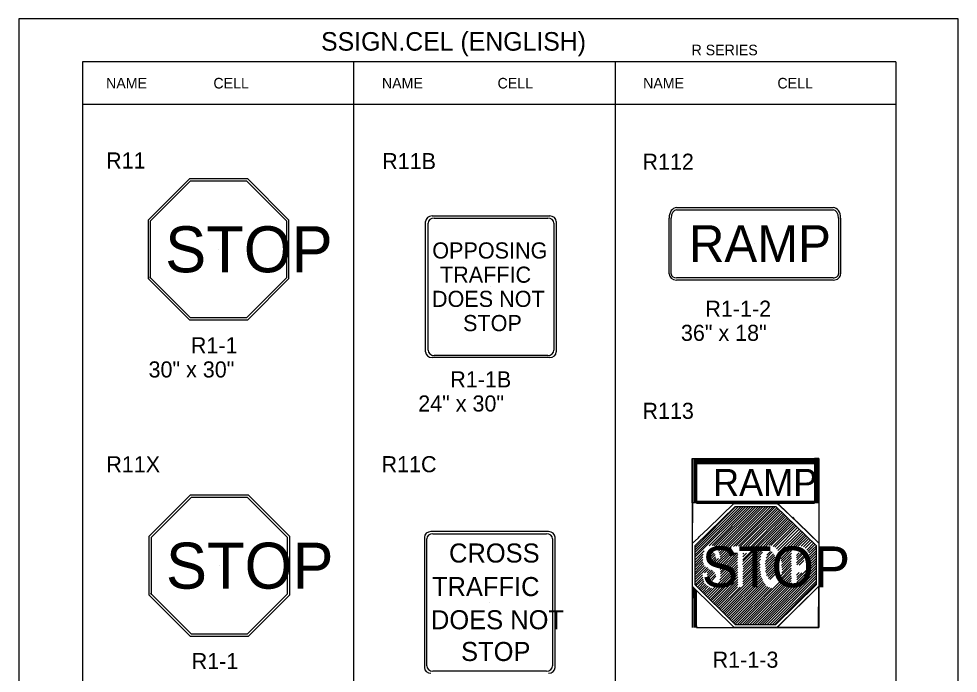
# Model space of a CAD drawing. Extents: x -5299 to 22597, y -19549 to -1808.
# Drawn here: x -5299 to -4598, y -3259 to -2771 of the extents above; entities that cross this region are included whole.
import ezdxf

# ---------------------------------------------------------------- set-up
doc = ezdxf.new("R2010")
doc.units = 0
for name, color, linetype in [('Level 1', 7, 'Continuous'), ('Level 2', 7, 'Continuous'), ('Level 3', 7, 'Continuous'), ('Level 63', 7, 'Continuous')]:
    doc.layers.add(name, color=color, linetype=linetype)

msp = doc.modelspace()

# ---------------------------------------------------------------- linework, layer by layer
at = {"layer": 'Level 1'}
for p, q in [((-4644.53, -2802.94), (-5251.55, -2802.94)), ((-5251.55, -2802.94), (-5251.55, -3602.94)), ((-5049.21, -2802.94), (-5049.21, -3602.94)), ((-4854.08, -2802.94), (-4854.08, -3602.94)), ((-4644.53, -2802.94), (-4644.53, -3602.94)), ((-4644.53, -2834.62), (-5251.55, -2834.62)), ((-4989.16, -2919.49), (-4904.27, -2919.49)), ((-4993.67, -3018.1), (-4993.67, -2923.39)), ((-4899.76, -2923.39), (-4899.76, -3018.1)), ((-5149.97, -2942.79), (-5149.97, -2942.79)), ((-4749.73, -2938.51), (-4749.73, -2938.51)), ((-4946.71, -2970.75), (-4946.71, -2970.75)), ((-4904.27, -3022.01), (-4989.16, -3022.01)), ((-4994.57, -3253.68), (-4994.57, -3158.98)), ((-4990.07, -3155.07), (-4905.18, -3155.07)), ((-4900.66, -3158.98), (-4900.66, -3253.68)), ((-4749.25, -3161.97), (-4749.25, -3161.97)), ((-5149.39, -3178.89), (-5149.39, -3178.89)), ((-4947.62, -3206.33), (-4947.62, -3206.33)), ((-4905.18, -3257.59), (-4990.07, -3257.59))]:
    msp.add_line(p, q, dxfattribs=at)
for points in [[(-5201.39, -2963.44), (-5171.08, -2993.76), (-5128.86, -2993.76), (-5099.01, -2963.9), (-5099.01, -2921.69), (-5128.86, -2891.83), (-5171.08, -2891.83), (-5200.93, -2921.69), (-5200.93, -2964.55)], [(-5200.81, -3199.54), (-5170.5, -3229.85), (-5128.28, -3229.85), (-5098.43, -3200), (-5098.43, -3157.78), (-5128.28, -3127.93), (-5170.5, -3127.93), (-5200.35, -3157.78), (-5200.35, -3200.65)]]:
    msp.add_lwpolyline(points, dxfattribs=at)
for centre, major_axis, start_param, end_param in [((-4989.16, -2923.4), (-4.51, 0), 4.712389, 6.283185), ((-4904.27, -2923.4), (-4.51, 0), 3.141593, 4.712389), ((-4989.16, -3018.1), (4.51, 0), 3.141593, 4.712389), ((-4904.27, -3018.1), (4.51, 0), 4.712389, 6.283185), ((-4990.06, -3158.98), (-4.51, 0), 4.712389, 6.283185), ((-4905.18, -3158.98), (-4.51, 0), 3.141593, 4.712389), ((-4990.06, -3253.68), (4.51, 0), 3.141593, 4.712389), ((-4905.18, -3253.68), (4.51, 0), 4.712389, 6.283185)]:
    msp.add_ellipse(centre, major_axis=major_axis, ratio=0.866667, start_param=start_param, end_param=end_param, dxfattribs=at)
at = {"layer": 'Level 3'}
for p, q in [((-4808.21, -2911.67), (-4691.26, -2911.67)), ((-4808.21, -2913.26), (-4691.26, -2913.26)), ((-4995.48, -3019.35), (-4995.48, -2922.14)), ((-4990.6, -2917.92), (-4902.82, -2917.92)), ((-4897.95, -2922.14), (-4897.95, -3019.35)), ((-4897.95, -2922.14), (-4897.95, -3019.35)), ((-4813.74, -2961.08), (-4813.74, -2919.46)), ((-4812.16, -2961.08), (-4812.16, -2919.46)), ((-4687.31, -2919.46), (-4687.31, -2961.08)), ((-4685.73, -2919.46), (-4685.73, -2961.08)), ((-4691.26, -2964.18), (-4808.21, -2964.18)), ((-4691.26, -2965.77), (-4808.21, -2965.77)), ((-4902.82, -3023.58), (-4990.6, -3023.58)), ((-4796.5, -3098.97), (-4702, -3098.97)), ((-4796.5, -3098.97), (-4796.5, -3224.97)), ((-4795.02, -3132.27), (-4795.02, -3099.13)), ((-4794.86, -3099.3), (-4703.15, -3099.3)), ((-4794.86, -3099.79), (-4703.15, -3099.79)), ((-4794.86, -3100.44), (-4703.15, -3100.44)), ((-4794.53, -3100.94), (-4703.97, -3100.94)), ((-4794.53, -3132.27), (-4794.53, -3100.94)), ((-4794.53, -3101.59), (-4703.97, -3101.59)), ((-4794.53, -3102.09), (-4703.97, -3102.09)), ((-4794.53, -3102.58), (-4703.97, -3102.58)), ((-4794.04, -3130.8), (-4794.04, -3100.94)), ((-4793.38, -3130.8), (-4793.38, -3100.94)), ((-4705.11, -3130.8), (-4705.11, -3100.94)), ((-4704.46, -3130.8), (-4704.46, -3100.94)), ((-4703.97, -3132.27), (-4703.97, -3100.94)), ((-4703.47, -3132.27), (-4703.47, -3099.13)), ((-4702.98, -3132.11), (-4702.98, -3099.13)), ((-4702, -3098.97), (-4702, -3224.97)), ((-4794.53, -3131.29), (-4702, -3131.29)), ((-4794.53, -3131.78), (-4702, -3131.78)), ((-4765.82, -3132.44), (-4733.01, -3132.44)), ((-4732.68, -3132.44), (-4702, -3162.13)), ((-4794.36, -3168.86), (-4760.07, -3134.73)), ((-4794.36, -3170.83), (-4758.27, -3134.73)), ((-4794.36, -3172.3), (-4756.47, -3134.73)), ((-4764.34, -3134.73), (-4794.36, -3163.77)), ((-4794.36, -3165.25), (-4763.85, -3134.73)), ((-4794.36, -3167.05), (-4762.04, -3134.73)), ((-4783.97, -3164.21), (-4754.5, -3134.74)), ((-4781.73, -3163.77), (-4752.69, -3134.73)), ((-4780.42, -3164.1), (-4750.89, -3134.73)), ((-4779.27, -3164.92), (-4749.08, -3134.73)), ((-4778.29, -3165.91), (-4747.11, -3134.73)), ((-4777.47, -3166.89), (-4745.31, -3134.73)), ((-4776.81, -3168.04), (-4743.51, -3134.73)), ((-4776.32, -3169.51), (-4741.54, -3134.73)), ((-4775.82, -3170.83), (-4739.73, -3134.73)), ((-4767.79, -3164.59), (-4737.93, -3134.73)), ((-4765.82, -3164.59), (-4735.96, -3134.73)), ((-4764.34, -3134.73), (-4734.15, -3134.73)), ((-4764.01, -3164.43), (-4734.48, -3135.06)), ((-4762.04, -3164.43), (-4733.5, -3135.88)), ((-4760.4, -3164.43), (-4732.35, -3136.54)), ((-4758.27, -3164.43), (-4731.36, -3137.52)), ((-4756.47, -3164.43), (-4730.38, -3138.34)), ((-4754.66, -3164.43), (-4729.4, -3139.33)), ((-4753.35, -3165.41), (-4728.41, -3140.15)), ((-4734.15, -3134.73), (-4704.13, -3163.77)), ((-4758.93, -3178.05), (-4724.8, -3143.92)), ((-4758.76, -3174.44), (-4726.61, -3141.95)), ((-4758.76, -3175.75), (-4725.62, -3142.94)), ((-4758.6, -3179.69), (-4723.65, -3144.74)), ((-4758.6, -3181.49), (-4722.83, -3145.72)), ((-4753.35, -3166.89), (-4727.59, -3141.13)), ((-4739.24, -3163.94), (-4721.85, -3146.55)), ((-4737.76, -3163.94), (-4721.03, -3147.53)), ((-4903.73, -3153.5), (-4991.51, -3153.5)), ((-4736.12, -3164.59), (-4720.04, -3148.51)), ((-4734.81, -3165.09), (-4719.06, -3149.34)), ((-4733.66, -3166.23), (-4717.91, -3150.48)), ((-4732.68, -3167.55), (-4716.93, -3151.8)), ((-4731.86, -3169.19), (-4715.45, -3152.78)), ((-4730.71, -3170.17), (-4714.47, -3153.93)), ((-4996.39, -3157.72), (-4996.39, -3254.93)), ((-4898.86, -3254.93), (-4898.86, -3157.72)), ((-4730.22, -3171.65), (-4713.32, -3154.75)), ((-4720.7, -3164.1), (-4712.33, -3155.73)), ((-4719.22, -3164.26), (-4711.51, -3156.55)), ((-4717.42, -3164.43), (-4710.53, -3157.54)), ((-4715.29, -3164.43), (-4709.54, -3158.69)), ((-4713.48, -3164.92), (-4708.4, -3159.84)), ((-4712.33, -3165.91), (-4707.25, -3160.82)), ((-4794.36, -3193.3), (-4794.36, -3163.77)), ((-4794.36, -3174.6), (-4787.47, -3167.71)), ((-4778.78, -3177.55), (-4767.95, -3166.72)), ((-4777.8, -3178.38), (-4767.99, -3168.57)), ((-4775.67, -3172.47), (-4768.01, -3164.82)), ((-4767.99, -3164.54), (-4767.99, -3169.65)), ((-4741.21, -3173.29), (-4736.78, -3168.69)), ((-4740.88, -3171.16), (-4738.09, -3168.37)), ((-4730.38, -3173.78), (-4722.83, -3166.23)), ((-4730.22, -3175.26), (-4722.51, -3167.55)), ((-4711.02, -3167.22), (-4705.94, -3162.13)), ((-4710.2, -3168.37), (-4704.95, -3163.12)), ((-4709.54, -3169.35), (-4704.13, -3164.43)), ((-4709.22, -3170.99), (-4704.13, -3165.91)), ((-4709.22, -3172.96), (-4704.13, -3167.87)), ((-4704.13, -3163.77), (-4704.13, -3193.3)), ((-4794.36, -3176.41), (-4788.29, -3170.34)), ((-4794.36, -3178.54), (-4788.62, -3172.3)), ((-4794.36, -3180.01), (-4788.62, -3174.27)), ((-4785.18, -3172.8), (-4781.24, -3168.86)), ((-4784.69, -3174.11), (-4780.09, -3169.51)), ((-4783.86, -3175.09), (-4779.44, -3170.66)), ((-4782.72, -3175.91), (-4779.11, -3172.3)), ((-4781.24, -3176.57), (-4778.61, -3173.62)), ((-4780.26, -3177.06), (-4776.81, -3173.62)), ((-4776.98, -3179.36), (-4767.26, -3169.64)), ((-4775.67, -3181.82), (-4763.3, -3169.62)), ((-4775.5, -3183.46), (-4762.54, -3170.5)), ((-4775.34, -3179.69), (-4765.28, -3169.63)), ((-4775.33, -3185.1), (-4762.57, -3172.34)), ((-4775.33, -3186.91), (-4762.7, -3174.27)), ((-4767.99, -3169.65), (-4762.6, -3169.62)), ((-4758.76, -3183.46), (-4744.16, -3168.86)), ((-4758.76, -3172.3), (-4755.97, -3169.51)), ((-4758.76, -3170.34), (-4757.94, -3169.68)), ((-4758.76, -3185.43), (-4745.31, -3171.81)), ((-4758.76, -3187.4), (-4745.47, -3173.94)), ((-4742.03, -3177.88), (-4735.14, -3170.99)), ((-4741.86, -3175.91), (-4735.96, -3170.01)), ((-4741.7, -3179.52), (-4734.65, -3172.3)), ((-4741.7, -3183.13), (-4733.99, -3175.42)), ((-4741.54, -3181.16), (-4734.32, -3173.78)), ((-4729.89, -3178.7), (-4722.67, -3171.48)), ((-4729.56, -3176.57), (-4722.51, -3169.51)), ((-4729.56, -3180.18), (-4722.51, -3173.12)), ((-4729.4, -3181.98), (-4722.67, -3175.26)), ((-4718.73, -3171.32), (-4716.76, -3169.35)), ((-4718.73, -3176.9), (-4713.32, -3171.48)), ((-4718.57, -3173.12), (-4714.96, -3169.51)), ((-4718.4, -3174.6), (-4714.14, -3170.34)), ((-4718.4, -3178.21), (-4712.99, -3172.8)), ((-4718.4, -3189.37), (-4704.13, -3175.26)), ((-4716.76, -3178.54), (-4713.15, -3174.93)), ((-4709.87, -3179.19), (-4704.13, -3173.45)), ((-4709.05, -3176.41), (-4704.13, -3171.48)), ((-4708.89, -3174.44), (-4704.13, -3169.68)), ((-4794.36, -3181.98), (-4788.46, -3176.08)), ((-4794.36, -3183.95), (-4788.13, -3177.39)), ((-4794.36, -3185.59), (-4787.47, -3178.7)), ((-4794.36, -3187.56), (-4786.65, -3179.85)), ((-4794.36, -3189.2), (-4785.18, -3180.34)), ((-4787.31, -3184.12), (-4784.36, -3181.16)), ((-4786, -3201.51), (-4762.7, -3178.21)), ((-4785.34, -3184.12), (-4783.21, -3181.98)), ((-4785.34, -3185.92), (-4781.57, -3182.15)), ((-4785.18, -3202.33), (-4762.54, -3179.69)), ((-4784.19, -3203.31), (-4762.7, -3181.82)), ((-4775.82, -3189.37), (-4762.7, -3176.24)), ((-4775.82, -3211.68), (-4745.97, -3181.82)), ((-4763.03, -3223), (-4722.34, -3182.31)), ((-4758.76, -3189.04), (-4746.29, -3176.57)), ((-4758.76, -3190.84), (-4745.8, -3177.88)), ((-4758.76, -3192.65), (-4745.8, -3179.85)), ((-4746.29, -3223), (-4704.13, -3180.84)), ((-4744.49, -3223), (-4704.13, -3182.64)), ((-4741.37, -3184.61), (-4733.66, -3176.9)), ((-4741.04, -3186.25), (-4733.82, -3179.03)), ((-4740.06, -3187.07), (-4733.82, -3180.84)), ((-4739.57, -3188.38), (-4733.82, -3182.47)), ((-4731.69, -3189.86), (-4722.67, -3180.84)), ((-4730.54, -3186.74), (-4722.34, -3178.54)), ((-4729.56, -3184.12), (-4722.67, -3177.06)), ((-4718.4, -3191.34), (-4704.13, -3177.06)), ((-4718.4, -3193.3), (-4704.13, -3179.03)), ((-4794.36, -3191.17), (-4788.95, -3185.76)), ((-4794.36, -3193.14), (-4788.62, -3187.4)), ((-4793.71, -3193.96), (-4788.29, -3189.04)), ((-4785.01, -3187.4), (-4780.91, -3183.3)), ((-4784.52, -3188.71), (-4779.76, -3183.95)), ((-4783.21, -3204.3), (-4762.54, -3183.62)), ((-4783.21, -3189.37), (-4779.11, -3185.43)), ((-4782.39, -3205.12), (-4762.7, -3185.43)), ((-4781.9, -3189.86), (-4778.78, -3186.74)), ((-4781.4, -3206.1), (-4762.54, -3187.23)), ((-4780.42, -3207.09), (-4762.54, -3189.2)), ((-4774.84, -3212.5), (-4745.64, -3183.13)), ((-4773.86, -3213.48), (-4745.31, -3184.94)), ((-4772.87, -3214.3), (-4745.31, -3186.74)), ((-4772.05, -3215.29), (-4744.65, -3188.05)), ((-4771.07, -3216.27), (-4744, -3189.2)), ((-4761.22, -3223), (-4722.67, -3184.44)), ((-4759.26, -3223), (-4722.67, -3186.41)), ((-4757.45, -3223), (-4722.34, -3187.89)), ((-4742.69, -3223), (-4704.13, -3184.44)), ((-4740.72, -3223), (-4704.13, -3186.41)), ((-4738.91, -3223), (-4704.13, -3188.22)), ((-4738.58, -3189.2), (-4734.32, -3184.94)), ((-4718.73, -3186.09), (-4716.6, -3183.95)), ((-4718.4, -3187.72), (-4714.79, -3184.12)), ((-4796.5, -3194.12), (-4765.16, -3224.97)), ((-4795.02, -3224.97), (-4795.02, -3196.09)), ((-4794.53, -3224.97), (-4794.53, -3196.42)), ((-4794.36, -3193.3), (-4764.18, -3223)), ((-4792.56, -3194.94), (-4787.8, -3190.19)), ((-4791.57, -3195.93), (-4787.64, -3191.66)), ((-4790.76, -3196.91), (-4786.49, -3192.65)), ((-4789.77, -3197.73), (-4785.83, -3193.8)), ((-4788.95, -3198.72), (-4784.52, -3194.29)), ((-4787.97, -3199.7), (-4783.37, -3195.11)), ((-4786.98, -3200.52), (-4782.22, -3195.76)), ((-4779.44, -3207.91), (-4762.54, -3191.01)), ((-4778.61, -3208.89), (-4762.54, -3192.81)), ((-4777.63, -3209.71), (-4762.7, -3194.78)), ((-4776.65, -3210.69), (-4760.73, -3194.94)), ((-4770.08, -3217.09), (-4743.67, -3190.68)), ((-4769.26, -3218.08), (-4742.85, -3191.66)), ((-4768.28, -3218.9), (-4742.19, -3192.81)), ((-4767.29, -3219.88), (-4741.37, -3193.96)), ((-4766.31, -3220.87), (-4740.06, -3194.62)), ((-4765.49, -3221.69), (-4738.91, -3195.11)), ((-4764.51, -3222.67), (-4737.44, -3195.6)), ((-4755.65, -3223), (-4722.67, -3190.02)), ((-4753.68, -3223), (-4722.34, -3191.66)), ((-4751.87, -3223), (-4722.67, -3193.8)), ((-4750.07, -3223), (-4721.69, -3194.62)), ((-4748.1, -3223), (-4719.72, -3194.62)), ((-4736.78, -3223), (-4704.13, -3190.35)), ((-4735.14, -3223), (-4704.29, -3192.16)), ((-4704.13, -3193.3), (-4734.32, -3223)), ((-4702, -3194.12), (-4733.33, -3224.97)), ((-4794.04, -3224.97), (-4794.04, -3197.08)), ((-4793.38, -3224.97), (-4793.38, -3197.73)), ((-4734.32, -3223), (-4764.18, -3223)), ((-4702, -3224.97), (-4765.16, -3224.97)), ((-4765.16, -3224.97), (-4702, -3224.97))]:
    msp.add_line(p, q, dxfattribs=at)
for points in [[(-5202.5, -2964.55), (-5171.73, -2995.32), (-5128.22, -2995.32), (-5097.44, -2964.55), (-5097.44, -2921.04), (-5128.22, -2890.27), (-5171.73, -2890.27), (-5202.5, -2921.04), (-5202.5, -2964.55)], [(-5201.92, -3200.65), (-5171.15, -3231.42), (-5127.63, -3231.42), (-5096.86, -3200.65), (-5096.86, -3157.13), (-5127.63, -3126.36), (-5171.15, -3126.36), (-5201.92, -3157.13), (-5201.92, -3200.65)], [(-4794.53, -3130.8), (-4724.8, -3130.96), (-4702, -3130.8)]]:
    msp.add_lwpolyline(points, dxfattribs=at)
for points in [[(-4796.5, -3098.97), (-4793.24, -3098.97), (-4793.24, -3131.99), (-4796.5, -3131.99)], [(-4702, -3098.97), (-4705.27, -3098.97), (-4705.27, -3130.69), (-4702, -3130.69)], [(-4764.83, -3132.11), (-4796.33, -3132.11), (-4796.5, -3162.46), (-4791.9, -3158.03), (-4791.08, -3157.21), (-4784.85, -3151.3)], [(-4793.14, -3130.72), (-4705.52, -3130.72), (-4705.52, -3132.46), (-4793.14, -3132.46)], [(-4733.5, -3131.94), (-4724.97, -3131.12), (-4702, -3130.8), (-4702, -3132.27), (-4702, -3162.13), (-4708.89, -3155.24), (-4717.75, -3146.71), (-4720.37, -3144.25), (-4721.69, -3142.77), (-4720.21, -3144.41)], [(-4796.33, -3194.45), (-4793.38, -3224.97), (-4765.16, -3224.97)], [(-4728.41, -3224.8), (-4702.16, -3224.8), (-4702, -3194.12), (-4732.68, -3224.47), (-4733.17, -3224.97)]]:
    msp.add_lwpolyline(points, close=True, dxfattribs=at)
for centre, major_axis, ratio, start_param, end_param in [((-4808.21, -2919.46), (0, -7.79), 0.710092, 3.141593, 4.712389), ((-4808.21, -2919.46), (0, -6.21), 0.636091, 3.141593, 4.712389), ((-4691.26, -2919.46), (0, 7.79), 0.710092, 4.712389, 6.283185), ((-4691.26, -2919.46), (0, 6.21), 0.636091, 4.712389, 6.283185), ((-4990.6, -2922.14), (-4.88, 0), 0.866667, 4.712389, 6.283185), ((-4902.82, -2922.14), (-4.88, 0), 0.866667, 3.141593, 4.712389), ((-4902.82, -2922.14), (-4.88, 0), 0.866667, 3.141593, 4.712389), ((-4808.21, -2961.08), (5.53, 0), 0.84732, 3.141593, 4.712389), ((-4808.21, -2961.08), (3.95, 0), 0.786051, 3.141593, 4.712389), ((-4691.26, -2961.08), (-3.95, 0), 0.786051, 1.570796, 3.141593), ((-4691.26, -2961.08), (-5.53, 0), 0.84732, 1.570796, 3.141593), ((-4990.6, -3019.35), (4.88, 0), 0.866667, 3.141593, 4.712389), ((-4902.82, -3019.35), (4.88, 0), 0.866667, 4.712389, 6.283185), ((-4991.51, -3157.73), (-4.88, 0), 0.866667, 4.712389, 6.283185), ((-4903.73, -3157.73), (-4.88, 0), 0.866667, 3.141593, 4.712389), ((-4991.51, -3254.93), (4.88, 0), 0.866667, 3.141593, 4.712389), ((-4903.73, -3254.93), (4.88, 0), 0.866667, 4.712389, 6.283185)]:
    msp.add_ellipse(centre, major_axis=major_axis, ratio=ratio, start_param=start_param, end_param=end_param, dxfattribs=at)
at = {"layer": 'Level 63'}
msp.add_lwpolyline([(-5299.05, -3623.14), (-4598.01, -3623.14), (-4598.01, -2770.76), (-5299.05, -2770.76)], close=True, dxfattribs=at)

# ---------------------------------------------------------------- texts
at = {"layer": 'Level 1'}
for s, height, p in [('STOP', 34.339, (-5189.81, -2959.96)), ('RAMP', 27.431, (-4798.98, -2952.23)), ('OPPOSING', 12.045, (-4990.49, -2949.67)), ('TRAFFIC', 12.045, (-4984.74, -2967.74)), ('DOES NOT', 12.045, (-4990.72, -2985.8)), ('STOP', 12.045, (-4967.51, -3003.87)), ('STOP', 34.339, (-5189.22, -3196.06)), ('CROSS', 14.218, (-4977.98, -3176.57)), ('TRAFFIC', 14.218, (-4990.73, -3201.6)), ('DOES NOT', 14.218, (-4991.48, -3226.36)), ('STOP', 14.218, (-4968.99, -3250.04))]:
    msp.add_text(s, height=height, dxfattribs=at).set_placement(p)
at = {"layer": 'Level 2'}
for s, p in [('R11', (-5233.91, -2882.49)), ('R11B', (-5027.85, -2882.97)), ('R112', (-4833.65, -2883.43)), ('R113', (-4833.65, -3069.33)), ('R11X', (-5233.74, -3109.19)), ('R11C', (-5028.33, -3109.17))]:
    msp.add_text(s, height=12, dxfattribs=at).set_placement(p)
at = {"layer": 'Level 3'}
for s, height, p in [('SSIGN.CEL (ENGLISH)', 13.8566, (-5073.47, -2794.55)), ('R SERIES', 7.918, (-4797.03, -2797.99)), ('NAME', 7.918, (-5233.92, -2822.78)), ('CELL', 7.918, (-5153.82, -2822.78)), ('NAME', 7.918, (-5028.06, -2822.78)), ('CELL', 7.918, (-4941.74, -2822.78)), ('NAME', 7.918, (-4833.15, -2822.78)), ('CELL', 7.918, (-4732.92, -2822.78)), ('R1-1-2', 12, (-4786.69, -2993.12)), ('36" x 18"', 12, (-4804.93, -3011.12)), ('R1-1', 12, (-5170.62, -3020.44)), ('30" x 30"', 12, (-5202.22, -3038.44)), ('R1-1B', 12, (-4977.06, -3045.85)), ('24" x 30"', 12, (-5000.97, -3063.85)), ('RAMP', 20.121, (-4780.93, -3126.85)), ('STOP', 30.393, (-4789.28, -3194.95)), ('R1-1', 12, (-5170.02, -3256.11)), ('R1-1-3', 12, (-4781.26, -3255.06))]:
    msp.add_text(s, height=height, dxfattribs=at).set_placement(p)

doc.saveas('drawing.dxf')
